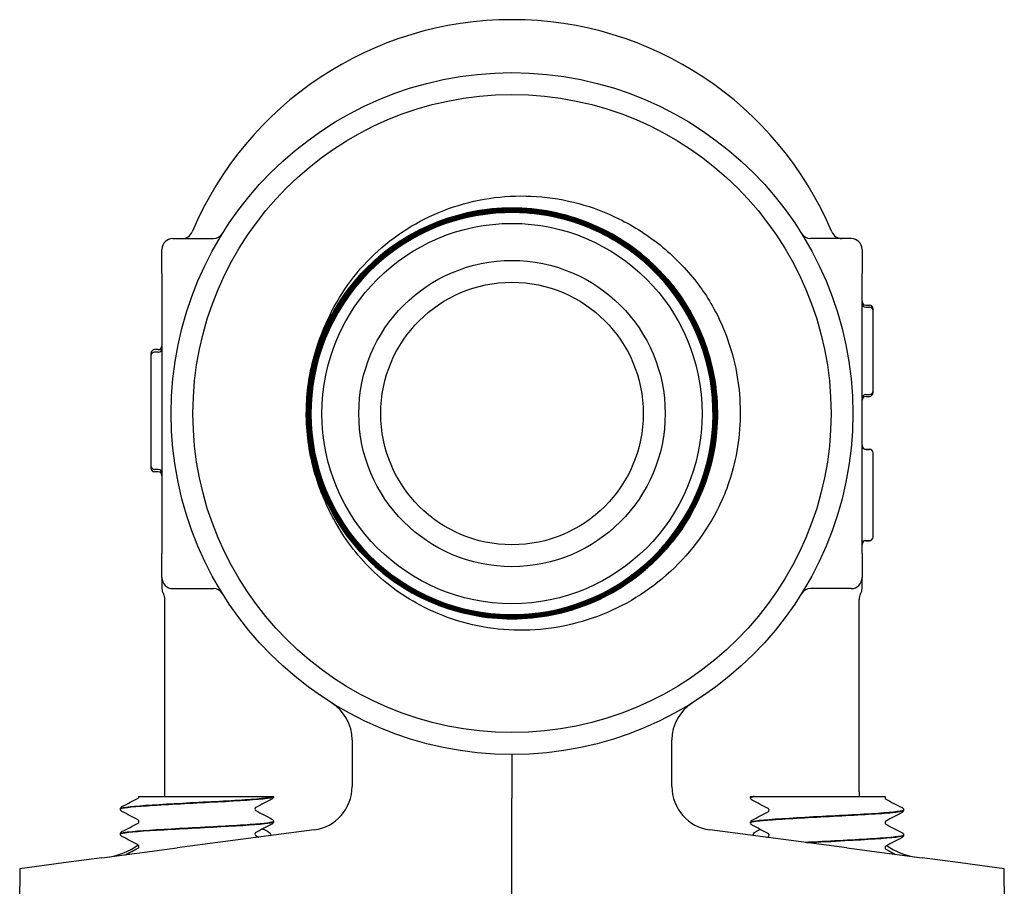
# Model space of a CAD drawing. Header units: inches. Extents: x 24 to 1128, y -94 to 748.
# Tile 538 of 573: x 662.98 to 665.79, y 568.31 to 570.79. Entities that reach past the tile are written whole.
import ezdxf

# ---------------------------------------------------------------- set-up
doc = ezdxf.new("R2010")
doc.units = ezdxf.units.IN
doc.header["$LTSCALE"] = 32
doc.header["$MEASUREMENT"] = 0
doc.layers.add('Visible (ANSI)', color=7, linetype='Continuous', lineweight=30)

msp = doc.modelspace()

# ---------------------------------------------------------------- linework, layer by layer
at = {"layer": 'Visible (ANSI)'}
for p, q in [((663.41464, 570.16152), (663.53028, 570.16152)), ((665.35214, 570.16152), (665.2365, 570.16152)), ((663.38339, 570.06152), (663.38339, 570.13027)), ((665.38339, 570.13027), (665.38339, 570.06152)), ((663.38339, 570.06152), (663.38339, 569.929)), ((665.38339, 569.929), (665.38339, 570.06152)), ((665.39381, 569.97087), (665.40423, 569.97087)), ((665.39381, 569.96561), (665.40423, 569.96561)), ((665.41464, 569.95519), (665.41464, 569.96046)), ((665.41464, 569.72602), (665.41464, 569.95519)), ((663.38339, 569.929), (663.38339, 569.39403)), ((665.38339, 569.39403), (665.38339, 569.929)), ((663.37298, 569.84409), (663.36256, 569.84409)), ((663.35214, 569.83367), (663.35214, 569.8266)), ((663.35214, 569.82661), (663.35214, 569.51244)), ((663.37298, 569.83703), (663.36256, 569.83703)), ((665.39381, 569.71561), (665.40423, 569.71561)), ((665.39381, 569.71054), (665.40423, 569.71054)), ((665.41464, 569.72096), (665.41464, 569.72605)), ((665.39381, 569.55966), (665.40423, 569.55966)), ((665.39381, 569.55926), (665.40423, 569.55926)), ((665.41464, 569.54884), (665.41464, 569.54924)), ((665.41464, 569.42899), (665.41464, 569.54884)), ((663.35214, 569.51247), (663.35214, 569.50539)), ((663.37298, 569.50203), (663.36256, 569.50203)), ((663.37298, 569.49497), (663.36256, 569.49497)), ((665.41464, 569.30934), (665.41464, 569.42899)), ((663.38339, 569.39403), (663.38339, 569.26152)), ((665.38339, 569.26152), (665.38339, 569.39403)), ((665.41464, 569.30873), (665.41464, 569.30934)), ((665.39381, 569.29892), (665.40423, 569.29892)), ((665.39381, 569.29832), (665.40423, 569.29832)), ((663.38339, 569.19277), (663.38339, 569.26152)), ((665.38339, 569.26152), (665.38339, 569.19277)), ((663.38339, 569.19277), (663.38339, 569.16216)), ((665.38339, 569.16233), (665.38339, 569.19277)), ((663.41464, 569.16152), (663.53028, 569.16152)), ((665.35214, 569.16152), (665.2365, 569.16152)), ((663.39214, 568.58058), (663.39214, 569.13027)), ((665.37464, 568.58058), (665.37464, 569.13027)), ((663.92661, 568.72943), (663.92661, 568.59614)), ((664.84017, 568.59614), (664.84017, 568.72943)), ((664.38339, 568.68777), (664.38339, 568.56289)), ((663.3176, 568.56777), (663.31761, 568.56777)), ((663.31761, 568.56777), (663.33741, 568.56777)), ((663.33741, 568.56777), (663.6704, 568.56777)), ((663.6704, 568.56777), (663.7021, 568.56777)), ((663.70214, 568.56777), (663.7021, 568.56777)), ((663.70214, 568.56733), (663.70214, 568.56777)), ((664.38339, 567.78652), (664.38339, 568.56289)), ((665.06464, 568.56415), (665.06464, 568.56482)), ((665.06539, 568.56777), (665.07194, 568.56777)), ((665.07559, 568.56777), (665.07194, 568.56777)), ((665.07559, 568.56777), (665.13576, 568.56777)), ((665.13576, 568.56777), (665.44815, 568.56777)), ((665.44815, 568.56777), (665.45019, 568.56777)), ((663.26464, 568.53158), (663.26464, 568.53225)), ((665.50214, 568.5284), (665.50214, 568.52907)), ((663.70214, 568.49583), (663.70214, 568.4965)), ((665.06464, 568.49265), (665.06464, 568.49332)), ((663.81793, 568.47221), (663.42691, 568.42073)), ((665.33988, 568.42073), (664.94886, 568.47221)), ((663.26464, 568.46008), (663.26464, 568.46075)), ((665.50214, 568.4569), (665.50214, 568.45757)), ((663.21209, 568.39245), (663.42691, 568.42073)), ((665.33988, 568.42073), (665.5547, 568.39245)), ((663.21209, 568.39245), (663.10228, 568.37799)), ((665.66451, 568.37799), (665.5547, 568.39245)), ((663.10228, 568.37799), (662.97714, 568.36152)), ((662.97714, 568.36152), (662.97714, 568.33122)), ((665.78964, 568.36152), (665.66451, 568.37799)), ((665.78964, 568.33122), (665.78964, 568.36152)), ((662.97714, 568.33122), (662.97714, 568.31115)), ((665.78964, 568.31115), (665.78964, 568.33122)), ((662.97714, 568.23544), (662.97714, 568.31115)), ((665.78964, 568.31115), (665.78964, 568.23544))]:
    msp.add_line(p, q, dxfattribs=at)
for radius in [0.97375, 0.91125, 0.54316, 0.4375, 0.375]:
    msp.add_circle((664.38339, 569.66152), radius, dxfattribs=at)
for centre, radius, start, end in [((664.38339, 569.79527), 0.99125, 22.87693, 157.12307), ((664.38339, 569.66152), 0.57441, 319.86113, 316.72231), ((663.44132, 570.19277), 0.03125, 270, 337.12307), ((665.32547, 570.19277), 0.03125, 202.87693, 270), ((663.41464, 570.13027), 0.03125, 90, 180), ((663.53028, 570.19277), 0.03125, 270, 328.08862), ((665.2365, 570.19277), 0.03125, 211.91138, 270), ((665.35214, 570.13027), 0.03125, 0, 90), ((665.39381, 569.98129), 0.01042, 180, 270), ((665.39381, 569.97602), 0.01042, 180, 270), ((665.40423, 569.96046), 0.01042, 0, 90), ((665.40423, 569.95519), 0.01042, 0, 90), ((663.36256, 569.83367), 0.01042, 90, 180), ((663.37298, 569.8545), 0.01042, 270, 0), ((663.37298, 569.84744), 0.01042, 270, 0), ((663.36256, 569.82661), 0.01042, 90, 180), ((665.39381, 569.70519), 0.01042, 90, 180), ((665.39381, 569.70012), 0.01042, 90, 180), ((665.40423, 569.72602), 0.01042, 270, 0), ((665.40423, 569.72096), 0.01042, 270, 0), ((664.38339, 569.66152), 0.5875, 178.62118, 181.76001), ((665.39381, 569.57008), 0.01042, 180, 270), ((665.39381, 569.56967), 0.01042, 180, 270), ((665.40423, 569.54924), 0.01042, 0, 90), ((665.40423, 569.54884), 0.01042, 0, 90), ((663.36256, 569.51244), 0.01042, 180, 270), ((663.36256, 569.50539), 0.01042, 180, 270), ((663.37298, 569.49161), 0.01042, 0, 90), ((663.37298, 569.48455), 0.01042, 0, 90), ((665.40423, 569.30934), 0.01042, 270, 0), ((665.40423, 569.30873), 0.01042, 270, 0), ((664.38339, 569.66152), 0.57441, 316.72231, 319.86113), ((665.39381, 569.28851), 0.01042, 90, 180), ((665.39381, 569.2879), 0.01042, 90, 180), ((663.41464, 569.19277), 0.03125, 180, 270), ((665.35214, 569.19277), 0.03125, 270, 0), ((663.41464, 569.16216), 0.03125, 180, 210.68342), ((663.36089, 569.13027), 0.03125, 0, 30.68342), ((663.53028, 569.13027), 0.03125, 31.91138, 90), ((665.2365, 569.13027), 0.03125, 90, 148.08862), ((665.40589, 569.13027), 0.03125, 149.31658, 180), ((665.35214, 569.16216), 0.03125, 329.31658, 0), ((663.80161, 568.72943), 0.125, 0, 58.02878), ((664.96517, 568.72943), 0.125, 121.97122, 180), ((663.20464, 568.58058), 0.1875, 356.07978, 0), ((663.80161, 568.59614), 0.125, 277.5, 0), ((664.96517, 568.59614), 0.125, 180, 262.5), ((665.56214, 568.58058), 0.1875, 180, 183.92022), ((663.20464, 568.58058), 0.1875, 277.5, 306.16215), ((665.56214, 568.58058), 0.1875, 234.79985, 262.5)]:
    msp.add_arc(centre, radius, start, end, dxfattribs=at)
for points, knots in [([(663.86908, 569.95446), (663.90435, 570.02367), (663.95289, 570.08525), (664.07177, 570.18746), (664.14129, 570.22669), (664.29271, 570.27699), (664.37332, 570.28708), (664.53529, 570.27594), (664.61505, 570.2543), (664.73315, 570.19606), (664.77506, 570.16886), (664.85211, 570.10499), (664.88691, 570.06844), (664.91713, 570.02824)], [0, 0, 0, 0, 0.5918694, 0.5918694, 1.1941403, 1.1941403, 1.8068093, 1.8068093, 2.4298728, 2.4298728, 2.8087072, 2.8087072, 3.1913265, 3.1913265, 3.1913265, 3.1913265]), ([(663.79617, 569.64347), (663.79385, 569.71995), (663.8065, 569.79616), (663.86029, 569.93941), (663.90092, 570.00509), (664.00507, 570.11717), (664.06759, 570.16249), (664.20647, 570.22661), (664.28151, 570.2448), (664.43431, 570.25137), (664.51062, 570.2397), (664.65445, 570.18776), (664.7206, 570.148), (664.83392, 570.04535), (664.88, 569.98345), (664.94584, 569.84548), (664.96496, 569.77072), (664.97347, 569.61811), (664.96278, 569.54171), (664.9127, 569.39732), (664.8738, 569.33072), (664.77266, 569.21618), (664.71139, 569.16935), (664.57435, 569.10181), (664.4999, 569.08175), (664.34751, 569.07131), (664.27102, 569.08103), (664.12611, 569.12924), (664.05905, 569.16727), (663.94332, 569.26688), (663.89574, 569.32751), (663.82651, 569.4636), (663.80553, 569.53774), (663.79316, 569.68989), (663.80191, 569.76644), (663.84824, 569.91187), (663.88539, 569.97935), (663.98347, 570.09627), (664.04345, 570.14458), (664.17856, 570.21548), (664.25238, 570.2374), (664.40427, 570.25168), (664.48087, 570.24391), (664.62678, 570.19945), (664.69469, 570.16319), (664.81276, 570.06666), (664.8618, 570.00734), (664.93436, 569.87323), (664.9572, 569.79973), (664.97339, 569.64814), (664.96661, 569.57149), (664.92403, 569.42513), (664.88865, 569.35681), (664.79369, 569.23759), (664.73503, 569.18784), (664.60194, 569.11363), (664.52879, 569.08988), (664.37751, 569.07177), (664.30083, 569.07758), (664.15403, 569.11828), (664.08531, 569.15276), (663.96498, 569.24614), (663.91452, 569.30413), (663.83867, 569.43618), (663.81402, 569.50898), (663.794, 569.65992), (663.79884, 569.73662), (663.83764, 569.88383), (663.87123, 569.95293), (663.96301, 570.07436), (664.02032, 570.12552), (664.15132, 570.20298), (664.22375, 570.22855), (664.37433, 570.25046), (664.45103, 570.2466), (664.59863, 570.20969), (664.66811, 570.177), (664.79061, 570.08682), (664.84246, 570.0302), (664.92153, 569.90028), (664.94799, 569.82823), (664.97179, 569.67804), (664.96891, 569.60134), (664.9339, 569.45339), (664.90211, 569.38354), (664.81356, 569.25999), (664.75764, 569.20746), (664.62881, 569.1268), (664.55714, 569.09944), (664.40736, 569.07375), (664.33069, 569.07566), (664.1824, 569.10877), (664.1122, 569.13965), (663.98761, 569.22658), (663.93441, 569.28179), (663.85218, 569.4095), (663.82393, 569.48077), (663.79636, 569.63011), (663.7973, 569.70676), (663.8285, 569.85536), (663.85847, 569.9259), (663.94375, 570.0515), (663.99825, 570.10536), (664.12483, 570.18915), (664.19569, 570.21828), (664.34457, 570.24772), (664.42118, 570.24776), (664.57007, 570.21846), (664.64093, 570.18941), (664.76752, 570.10578), (664.82204, 570.052), (664.90737, 569.92658), (664.93738, 569.85614), (664.96868, 569.70774), (664.96969, 569.63119), (664.9423, 569.48204), (664.91417, 569.41086), (664.8322, 569.2833), (664.77915, 569.22814), (664.65491, 569.14128), (664.5849, 569.1104), (664.437, 569.07724), (664.36052, 569.07526), (664.21113, 569.10074), (664.13964, 569.12795), (664.01114, 569.20824), (663.95535, 569.26055), (663.86698, 569.38361), (663.83524, 569.45317), (663.80022, 569.60054), (663.79728, 569.67694), (663.82084, 569.82655), (663.84713, 569.89833), (663.92573, 570.02775), (663.9773, 570.08417), (664.09914, 570.17403), (664.16826, 570.20663), (664.31508, 570.24349), (664.39138, 570.2474), (664.54118, 570.22575), (664.61324, 570.20039), (664.74357, 570.12348), (664.80059, 570.07267), (664.89194, 569.95205), (664.92539, 569.8834), (664.96408, 569.73716), (664.96895, 569.66096), (664.94921, 569.511), (664.92479, 569.43867), (664.84959, 569.30746), (664.79954, 569.24983), (664.68016, 569.15702), (664.61199, 569.12273), (664.46634, 569.08221), (664.39026, 569.07637), (664.24016, 569.0942), (664.16757, 569.11769), (664.0355, 569.19117), (663.97728, 569.24046), (663.88303, 569.35857), (663.8479, 569.42626), (663.80556, 569.57129), (663.79877, 569.64724), (663.81468, 569.79746), (663.83723, 569.87029), (663.90899, 570.00319), (663.9575, 570.06199), (664.07433, 570.15767), (664.14153, 570.19364), (664.28591, 570.23778), (664.36172, 570.24553), (664.51203, 570.23154), (664.5851, 570.20992), (664.71881, 570.13991), (664.77818, 570.09217), (664.87527, 569.97664), (664.91207, 569.90995), (664.958, 569.76622), (664.96671, 569.69057), (664.95463, 569.54019), (664.93396, 569.46691), (664.86568, 569.3324), (664.81874, 569.27247), (664.70452, 569.17399), (664.63834, 569.13638), (664.49531, 569.08865), (664.41982, 569.07899), (664.26939, 569.08916), (664.1959, 569.10889), (664.06063, 569.17541), (664.00015, 569.22156), (663.90029, 569.33445), (663.86187, 569.4001), (663.81237, 569.54243), (663.80176, 569.61774), (663.81001, 569.76818), (663.8288, 569.84187), (663.89355, 569.97788), (663.9389, 570.03891), (664.05044, 570.14012), (664.11556, 570.17935), (664.25716, 570.23061), (664.33228, 570.24217), (664.48272, 570.23583), (664.55659, 570.21799), (664.69332, 570.155), (664.75488, 570.11046), (664.85743, 570.00028), (664.89745, 569.93571), (664.95048, 569.79487), (664.96298, 569.71994), (664.95854, 569.56954), (664.94166, 569.49549), (664.88045, 569.35806), (664.83671, 569.29599), (664.72792, 569.19211), (664.6639, 569.1513), (664.52383, 569.09654), (664.44912, 569.0831), (664.29877, 569.08562), (664.22457, 569.10156), (664.08646, 569.16098), (664.02388, 569.2039), (663.9187, 569.3113), (663.87711, 569.37475), (663.82061, 569.51403), (663.80623, 569.58851), (663.80685, 569.73878), (663.82184, 569.81313), (663.87947, 569.95189), (663.92156, 570.01497), (664.02755, 570.12143), (664.09043, 570.1638), (664.22889, 570.22202), (664.30313, 570.23733), (664.4533, 570.23861), (664.52779, 570.22458), (664.66718, 570.16875), (664.73074, 570.12749), (664.83847, 570.02293), (664.8816, 569.96063), (664.94153, 569.82301), (664.95777, 569.74901), (664.96095, 569.59897), (664.94788, 569.52436), (664.89385, 569.38437), (664.85342, 569.32032), (664.7503, 569.21135), (664.68859, 569.16747), (664.55184, 569.10583), (664.4781, 569.08867), (664.3282, 569.08359), (664.25348, 569.09571), (664.11291, 569.14792), (664.0484, 569.18751), (663.93821, 569.28918), (663.89357, 569.35028), (663.83025, 569.48616), (663.81217, 569.55963), (663.80519, 569.70935), (663.81636, 569.78416), (663.86675, 569.92529), (663.90549, 569.99026), (664.00569, 570.10166), (664.06619, 570.14703), (664.20116, 570.21203), (664.27435, 570.23103), (664.42387, 570.2399), (664.49877, 570.22968), (664.64044, 570.18111), (664.70584, 570.14323), (664.81843, 570.04451), (664.86454, 569.98464), (664.9312, 569.85058), (664.95111, 569.77769), (664.96186, 569.6284), (664.95261, 569.55342), (664.90624, 569.41236), (664.87, 569.34749), (664.82252, 569.29123)], [0, 0, 0, 0, 0.5832189, 0.5832189, 1.1663464, 1.1663464, 1.7493825, 1.7493825, 2.3323271, 2.3323271, 2.9151804, 2.9151804, 3.4979422, 3.4979422, 4.0806126, 4.0806126, 4.6631916, 4.6631916, 5.2456792, 5.2456792, 5.8280754, 5.8280754, 6.4103801, 6.4103801, 6.9925935, 6.9925935, 7.5747154, 7.5747154, 8.1567459, 8.1567459, 8.738685, 8.738685, 9.3205327, 9.3205327, 9.9022889, 9.9022889, 10.4839537, 10.4839537, 11.0655271, 11.0655271, 11.6470091, 11.6470091, 12.2283997, 12.2283997, 12.8096989, 12.8096989, 13.3909066, 13.3909066, 13.9720229, 13.9720229, 14.5530478, 14.5530478, 15.1339813, 15.1339813, 15.7148233, 15.7148233, 16.295574, 16.295574, 16.8762332, 16.8762332, 17.456801, 17.456801, 18.0372773, 18.0372773, 18.6176623, 18.6176623, 19.1979558, 19.1979558, 19.7781579, 19.7781579, 20.3582685, 20.3582685, 20.9382878, 20.9382878, 21.5182156, 21.5182156, 22.098052, 22.098052, 22.677797, 22.677797, 23.2574505, 23.2574505, 23.8370126, 23.8370126, 24.4164833, 24.4164833, 24.9958626, 24.9958626, 25.5751504, 25.5751504, 26.1543469, 26.1543469, 26.7334519, 26.7334519, 27.3124654, 27.3124654, 27.8913876, 27.8913876, 28.4702183, 28.4702183, 29.0489575, 29.0489575, 29.6276054, 29.6276054, 30.2061618, 30.2061618, 30.7846268, 30.7846268, 31.3630004, 31.3630004, 31.9412825, 31.9412825, 32.5194732, 32.5194732, 33.0975725, 33.0975725, 33.6755803, 33.6755803, 34.2534967, 34.2534967, 34.8313217, 34.8313217, 35.4090552, 35.4090552, 35.9866974, 35.9866974, 36.564248, 36.564248, 37.1417073, 37.1417073, 37.7190751, 37.7190751, 38.2963515, 38.2963515, 38.8735364, 38.8735364, 39.45063, 39.45063, 40.027632, 40.027632, 40.6045427, 40.6045427, 41.1813619, 41.1813619, 41.7580897, 41.7580897, 42.334726, 42.334726, 42.9112709, 42.9112709, 43.4877244, 43.4877244, 44.0640864, 44.0640864, 44.640357, 44.640357, 45.2165362, 45.2165362, 45.7926239, 45.7926239, 46.3686202, 46.3686202, 46.9445251, 46.9445251, 47.5203385, 47.5203385, 48.0960604, 48.0960604, 48.671691, 48.671691, 49.2472301, 49.2472301, 49.8226777, 49.8226777, 50.398034, 50.398034, 50.9732987, 50.9732987, 51.5484721, 51.5484721, 52.123554, 52.123554, 52.6985444, 52.6985444, 53.2734434, 53.2734434, 53.848251, 53.848251, 54.4229671, 54.4229671, 54.9975918, 54.9975918, 55.5721251, 55.5721251, 56.1465669, 56.1465669, 56.7209172, 56.7209172, 57.2951761, 57.2951761, 57.8693436, 57.8693436, 58.4434196, 58.4434196, 59.0174042, 59.0174042, 59.5912974, 59.5912974, 60.1650991, 60.1650991, 60.7388093, 60.7388093, 61.3124281, 61.3124281, 61.8859555, 61.8859555, 62.4593914, 62.4593914, 63.0327359, 63.0327359, 63.6059889, 63.6059889, 64.1791505, 64.1791505, 64.7522206, 64.7522206, 65.3251993, 65.3251993, 65.8980865, 65.8980865, 66.4708823, 66.4708823, 67.0435866, 67.0435866, 67.6161995, 67.6161995, 68.1887209, 68.1887209, 68.7611509, 68.7611509, 69.3334894, 69.3334894, 69.9057365, 69.9057365, 70.4778922, 70.4778922, 71.0499563, 71.0499563, 71.6219291, 71.6219291, 72.1938104, 72.1938104, 72.7656002, 72.7656002, 73.3372986, 73.3372986, 73.9089055, 73.9089055, 74.480421, 74.480421, 75.051845, 75.051845, 75.6231776, 75.6231776, 76.1944187, 76.1944187, 76.7655683, 76.7655683, 77.3366265, 77.3366265, 77.9075933, 77.9075933, 78.4784686, 78.4784686, 79.0492524, 79.0492524, 79.6199448, 79.6199448, 80.1815227, 80.1815227, 80.1815227, 80.1815227]), ([(664.80159, 569.26774), (664.82467, 569.29223), (664.84561, 569.31876), (664.90512, 569.40966), (664.93349, 569.47968), (664.96177, 569.62665), (664.96143, 569.7022), (664.93178, 569.84894), (664.90276, 569.91871), (664.81959, 570.04321), (664.76624, 570.09674), (664.64201, 570.18035), (664.57231, 570.20962), (664.42561, 570.23979), (664.35001, 570.2404), (664.20282, 570.21259), (664.13264, 570.18444), (664.00701, 570.1028), (663.95277, 570.0501), (663.86754, 569.92686), (663.83737, 569.85749), (663.80532, 569.71109), (663.80376, 569.63545), (663.82971, 569.48782), (663.85699, 569.41724), (663.93708, 569.29051), (663.98912, 569.23557), (664.11136, 569.14873), (664.18038, 569.11766), (664.32646, 569.08374), (664.40212, 569.08122), (664.55017, 569.10531), (664.62113, 569.13171), (664.74895, 569.21024), (664.80458, 569.26162), (664.89302, 569.38282), (664.92498, 569.45149), (664.96078, 569.59722), (664.96426, 569.6729), (664.94203, 569.82133), (664.91651, 569.89267), (664.83956, 570.02156), (664.78886, 570.07788), (664.66871, 570.1679), (664.60041, 570.20075), (664.45504, 570.23841), (664.37937, 570.24286), (664.23057, 570.2225), (664.15887, 570.19787), (664.02893, 570.12251), (663.97194, 570.0725), (663.88033, 569.95342), (663.8466, 569.88549), (663.80707, 569.74052), (663.80166, 569.66486), (663.82015, 569.51572), (663.84388, 569.44366), (663.91764, 569.31269), (663.96696, 569.25503), (664.08495, 569.16187), (664.15248, 569.12725), (664.29703, 569.08587), (664.37267, 569.07949), (664.52213, 569.0961), (664.59453, 569.11893), (664.72651, 569.19107), (664.78483, 569.23969), (664.87954, 569.35656), (664.91503, 569.42369), (664.95828, 569.5678), (664.96561, 569.6434), (664.95089, 569.79316), (664.92897, 569.86589), (664.85846, 569.99886), (664.81055, 570.05783), (664.69482, 570.15408), (664.62809, 570.19044), (664.48445, 570.23554), (664.4089, 570.24384), (664.25887, 570.23101), (664.18582, 570.20999), (664.05188, 570.14113), (663.99227, 570.09395), (663.8945, 569.97936), (663.85727, 569.91306), (663.81032, 569.76991), (663.80106, 569.69443), (663.812, 569.54415), (663.8321, 569.47079), (663.8993, 569.3359), (663.94575, 569.27566), (664.05916, 569.17637), (664.12503, 569.13828), (664.26767, 569.08949), (664.34308, 569.07927), (664.49358, 569.0883), (664.56724, 569.10748), (664.70306, 569.17301), (664.76392, 569.21873), (664.8647, 569.33094), (664.90365, 569.39637), (664.95427, 569.53847), (664.96546, 569.61379), (664.95833, 569.76449), (664.94007, 569.83844), (664.87623, 569.97516), (664.83126, 570.03664), (664.72026, 570.1389), (664.65529, 570.1787), (664.51375, 570.23116), (664.43853, 570.24331), (664.28765, 570.23808), (664.21343, 570.22076), (664.07582, 570.15861), (664.01373, 570.11439), (663.91001, 570.00463), (663.86936, 569.94013), (663.81508, 569.79918), (663.80197, 569.72406), (663.80528, 569.57303), (663.82168, 569.49855), (663.88211, 569.36007), (663.92557, 569.29739), (664.03408, 569.19221), (664.0981, 569.15072), (664.23844, 569.09462), (664.31343, 569.08055), (664.46459, 569.08195), (664.53932, 569.09741), (664.67865, 569.15612), (664.74192, 569.19881), (664.84853, 569.30605), (664.89086, 569.36958), (664.94877, 569.50929), (664.9638, 569.58414), (664.96432, 569.73541), (664.9498, 569.81037), (664.89282, 569.95053), (664.85091, 570.01437), (664.74496, 570.12241), (664.68194, 570.16556), (664.54288, 570.22528), (664.46817, 570.24127), (664.31683, 570.24371), (664.24164, 570.23013), (664.10068, 570.1749), (664.03627, 570.13378), (663.92683, 570.02914), (663.88285, 569.96662), (663.82133, 569.82824), (663.80439, 569.7537), (663.80003, 569.6023), (663.81266, 569.52689), (663.86613, 569.38516), (663.90646, 569.32018), (664.00977, 569.20935), (664.07176, 569.16456), (664.20944, 569.10125), (664.28381, 569.08335), (664.43524, 569.07707), (664.51085, 569.08875), (664.65335, 569.14045), (664.71887, 569.17998), (664.83107, 569.28194), (664.87668, 569.3434), (664.94177, 569.48035), (664.96063, 569.55454), (664.96883, 569.70597), (664.9581, 569.78178), (664.90818, 569.92501), (664.86946, 569.99107), (664.76887, 570.10463), (664.70795, 570.15104), (664.57175, 570.21791), (664.49776, 570.23772), (664.34634, 570.24785), (664.27036, 570.23807), (664.12641, 570.18994), (664.05982, 570.15204), (663.94492, 570.05283), (663.89771, 569.99247), (663.82908, 569.85704), (663.80832, 569.78326), (663.79626, 569.63188), (663.80507, 569.55573), (663.85141, 569.41109), (663.88849, 569.34399), (663.98629, 569.22776), (664.04609, 569.17975), (664.18073, 569.10936), (664.25429, 569.08766), (664.40559, 569.07367), (664.4819, 569.08152), (664.62721, 569.12605), (664.69482, 569.1623), (664.81235, 569.25869), (664.86115, 569.3179), (664.93328, 569.45173), (664.95594, 569.52505), (664.97185, 569.67627), (664.96496, 569.75271), (664.92226, 569.89867), (664.88685, 569.96678), (664.7919, 570.08561), (664.73326, 570.13518), (664.60028, 570.20905), (664.5272, 570.23265), (664.3761, 570.25049), (664.29953, 570.24457), (664.15295, 570.20369), (664.08435, 570.16913), (663.96425, 570.07563), (663.91391, 570.01759), (663.8383, 569.88547), (663.81376, 569.81265), (663.79399, 569.6617), (663.79895, 569.585), (663.83799, 569.43782), (663.8717, 569.36874), (663.96372, 569.24739), (664.02116, 569.19628), (664.15239, 569.11896), (664.22494, 569.09348), (664.37573, 569.07178), (664.45253, 569.07577), (664.60029, 569.11296), (664.66984, 569.14582), (664.79242, 569.23635), (664.84429, 569.29317), (664.92333, 569.42349), (664.94974, 569.49576), (664.97336, 569.64636), (664.97035, 569.72326), (664.93501, 569.87157), (664.90302, 569.94157), (664.81399, 570.06538), (664.7578, 570.118), (664.6284, 570.19873), (664.55643, 570.22607), (664.40605, 570.25162), (664.32907, 570.24959), (664.18022, 570.21611), (664.10977, 570.18499), (663.98477, 570.09748), (663.93141, 570.04193), (663.84899, 569.91348), (663.82072, 569.84182), (663.79324, 569.69167), (663.7943, 569.61463), (663.82591, 569.46527), (663.85615, 569.39439), (663.94212, 569.2682), (663.99703, 569.21411), (664.1245, 569.13001), (664.19585, 569.10081), (664.34573, 569.07141), (664.42283, 569.0715), (664.57267, 569.10122), (664.64398, 569.13059), (664.77133, 569.215), (664.82615, 569.26925), (664.91191, 569.39573), (664.94203, 569.46674), (664.97335, 569.61634), (664.97424, 569.69348), (664.9464, 569.84379), (664.91793, 569.9155), (664.83508, 570.044), (664.7815, 570.09954), (664.65604, 570.18696), (664.58537, 570.218), (664.43609, 570.25123), (664.35891, 570.2531), (664.20817, 570.22716), (664.13605, 570.19958), (664.00643, 570.11831), (663.95018, 570.06541), (663.87158, 569.95561), (663.84482, 569.90318), (663.80767, 569.79216), (663.7975, 569.73418), (663.79606, 569.67565)], [24.7442257, 24.7442257, 24.7442257, 24.7442257, 25.0019287, 25.0019287, 25.572211, 25.572211, 26.1425846, 26.1425846, 26.7130496, 26.7130496, 27.283606, 27.283606, 27.8542538, 27.8542538, 28.4249929, 28.4249929, 28.9958235, 28.9958235, 29.5667455, 29.5667455, 30.1377589, 30.1377589, 30.7088637, 30.7088637, 31.2800598, 31.2800598, 31.8513474, 31.8513474, 32.4227264, 32.4227264, 32.9941967, 32.9941967, 33.5657585, 33.5657585, 34.1374116, 34.1374116, 34.7091561, 34.7091561, 35.2809921, 35.2809921, 35.8529194, 35.8529194, 36.4249381, 36.4249381, 36.9970482, 36.9970482, 37.5692497, 37.5692497, 38.1415426, 38.1415426, 38.7139268, 38.7139268, 39.2864025, 39.2864025, 39.8589696, 39.8589696, 40.431628, 40.431628, 41.0043778, 41.0043778, 41.5772191, 41.5772191, 42.1501517, 42.1501517, 42.7231757, 42.7231757, 43.2962911, 43.2962911, 43.8694978, 43.8694978, 44.442796, 44.442796, 45.0161856, 45.0161856, 45.5896665, 45.5896665, 46.1632388, 46.1632388, 46.7369025, 46.7369025, 47.3106576, 47.3106576, 47.8845041, 47.8845041, 48.458442, 48.458442, 49.0324712, 49.0324712, 49.6065919, 49.6065919, 50.1808039, 50.1808039, 50.7551073, 50.7551073, 51.3295021, 51.3295021, 51.9039883, 51.9039883, 52.4785658, 52.4785658, 53.0532348, 53.0532348, 53.6279951, 53.6279951, 54.2028468, 54.2028468, 54.7777899, 54.7777899, 55.3528244, 55.3528244, 55.9279502, 55.9279502, 56.5031675, 56.5031675, 57.0784761, 57.0784761, 57.6538761, 57.6538761, 58.2293675, 58.2293675, 58.8049502, 58.8049502, 59.3806244, 59.3806244, 59.9563899, 59.9563899, 60.5322468, 60.5322468, 61.1081951, 61.1081951, 61.6842347, 61.6842347, 62.2603657, 62.2603657, 62.8365881, 62.8365881, 63.4129019, 63.4129019, 63.9893071, 63.9893071, 64.5658036, 64.5658036, 65.1423916, 65.1423916, 65.7190709, 65.7190709, 66.2958415, 66.2958415, 66.8727036, 66.8727036, 67.449657, 67.449657, 68.0267018, 68.0267018, 68.603838, 68.603838, 69.1810655, 69.1810655, 69.7583844, 69.7583844, 70.3357947, 70.3357947, 70.9132964, 70.9132964, 71.4908894, 71.4908894, 72.0685738, 72.0685738, 72.6463496, 72.6463496, 73.2242168, 73.2242168, 73.8021753, 73.8021753, 74.3802252, 74.3802252, 74.9583665, 74.9583665, 75.5365991, 75.5365991, 76.1149231, 76.1149231, 76.6933385, 76.6933385, 77.2718453, 77.2718453, 77.8504434, 77.8504434, 78.4291329, 78.4291329, 79.0079138, 79.0079138, 79.586786, 79.586786, 80.1657496, 80.1657496, 80.7448046, 80.7448046, 81.3239509, 81.3239509, 81.9031886, 81.9031886, 82.4825177, 82.4825177, 83.0619381, 83.0619381, 83.6414499, 83.6414499, 84.2210531, 84.2210531, 84.8007477, 84.8007477, 85.3805336, 85.3805336, 85.9604108, 85.9604108, 86.5403795, 86.5403795, 87.1204395, 87.1204395, 87.7005908, 87.7005908, 88.2808336, 88.2808336, 88.8611677, 88.8611677, 89.4415931, 89.4415931, 90.0221099, 90.0221099, 90.6027181, 90.6027181, 91.1834177, 91.1834177, 91.7642086, 91.7642086, 92.3450909, 92.3450909, 92.9260645, 92.9260645, 93.5071295, 93.5071295, 94.0882858, 94.0882858, 94.6695336, 94.6695336, 95.2508726, 95.2508726, 95.8323031, 95.8323031, 96.4138249, 96.4138249, 96.995438, 96.995438, 97.5771426, 97.5771426, 98.1589384, 98.1589384, 98.7408257, 98.7408257, 99.3228043, 99.3228043, 99.9048742, 99.9048742, 100.4870355, 100.4870355, 101.0692882, 101.0692882, 101.6516322, 101.6516322, 102.2340676, 102.2340676, 102.8165944, 102.8165944, 103.3992125, 103.3992125, 103.9819219, 103.9819219, 104.4277936, 104.4277936, 104.8737194, 104.8737194, 104.8737194, 104.8737194]), ([(664.91713, 570.02824), (664.93936, 569.99866), (664.96417, 569.95867), (665.01145, 569.84744), (665.02745, 569.78258), (665.03304, 569.71657)], [0, 0, 0, 0, 0.28196185, 0.28196185, 0.6226335, 0.6226335, 0.6226335, 0.6226335]), ([(663.79606, 569.67565), (663.79734, 569.7307), (663.80601, 569.78516), (663.83689, 569.88854), (663.85549, 569.92779), (663.86908, 569.95446)], [0.03549164, 0.03549164, 0.03549164, 0.03549164, 0.45566772, 0.45566772, 0.85591276, 0.85591276, 0.85591276, 0.85591276]), ([(665.03304, 569.71657), (665.03869, 569.64992), (665.03369, 569.58265), (665.00374, 569.45788), (664.98335, 569.4122), (664.96819, 569.38335)], [0, 0, 0, 0, 0.50969402, 0.50969402, 0.97918413, 0.97918413, 0.97918413, 0.97918413]), ([(663.87435, 569.3595), (663.85924, 569.3877), (663.83949, 569.42805), (663.80705, 569.53285), (663.79783, 569.58784), (663.79617, 569.64347)], [0, 0, 0, 0, 0.24378304, 0.24378304, 0.49639854, 0.49639854, 0.49639854, 0.49639854]), ([(664.96819, 569.38335), (664.92929, 569.30932), (664.87642, 569.24353), (664.74926, 569.13695), (664.67653, 569.0968), (664.52092, 569.04727), (664.43969, 569.03789), (664.27953, 569.05093), (664.20209, 569.07273), (664.07649, 569.13664), (664.02642, 569.17251), (663.93946, 569.25764), (663.9029, 569.30623), (663.87435, 569.3595)], [0, 0, 0, 0, 0.637222, 0.637222, 1.2647089, 1.2647089, 1.8824576, 1.8824576, 2.490465, 2.490465, 2.9578106, 2.9578106, 3.4191938, 3.4191938, 3.4191938, 3.4191938]), ([(663.26465, 568.53155), (663.26456, 568.53483), (663.29312, 568.5381), (663.34091, 568.54138), (663.38924, 568.54469), (663.45631, 568.54801), (663.51914, 568.55132), (663.58228, 568.55465), (663.63995, 568.55798), (663.67225, 568.56131), (663.69171, 568.56332), (663.70211, 568.56532), (663.70214, 568.56733)], [-9.4333151, -9.4333151, -9.4333151, -9.4333151, -8.569564, -8.569564, -8.569564, -7.6960367, -7.6960367, -7.6960367, -6.8183862, -6.8183862, -6.8183862, -6.2894058, -6.2894058, -6.2894058, -6.2894058]), ([(663.7021, 568.56777), (663.7008, 568.56446), (663.67025, 568.56116), (663.62084, 568.55785), (663.57143, 568.55455), (663.50409, 568.55125), (663.44174, 568.54794), (663.3794, 568.54464), (663.32321, 568.54133), (663.2923, 568.53803), (663.27426, 568.5361), (663.26503, 568.53418), (663.26495, 568.53225)], [0.0265881, 0.0265881, 0.0265881, 0.0265881, 0.8976269, 0.8976269, 0.8976269, 1.7685955, 1.7685955, 1.7685955, 2.6394946, 2.6394946, 2.6394946, 3.1478132, 3.1478132, 3.1478132, 3.1478132]), ([(663.31537, 568.56317), (663.31537, 568.56317), (663.31561, 568.56326), (663.31637, 568.56406), (663.31673, 568.56451), (663.31736, 568.56584), (663.3176, 568.56675), (663.3176, 568.56766)], [0.002645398, 0.002645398, 0.002645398, 0.002645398, 0.027589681, 0.027589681, 0.042171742, 0.042171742, 0.057287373, 0.057287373, 0.057287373, 0.057287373]), ([(663.70214, 568.5673), (663.70208, 568.56585), (663.70154, 568.56448), (663.70029, 568.5626), (663.69962, 568.56199), (663.69846, 568.5611), (663.69794, 568.56079), (663.69744, 568.56052)], [0, 0, 0, 0, 0.020588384, 0.020588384, 0.04017257, 0.04017257, 0.058516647, 0.058516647, 0.058516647, 0.058516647]), ([(665.06935, 568.55734), (665.06857, 568.55775), (665.06772, 568.55825), (665.06633, 568.5597), (665.06583, 568.56034), (665.065, 568.56199), (665.06469, 568.56304), (665.06464, 568.56412)], [0, 0, 0, 0, 0.028459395, 0.028459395, 0.043235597, 0.043235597, 0.058545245, 0.058545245, 0.058545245, 0.058545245]), ([(665.44919, 568.56448), (665.44919, 568.5631), (665.44975, 568.56181), (665.45069, 568.56052), (665.45104, 568.56025), (665.45136, 568.56002), (665.45142, 568.55999), (665.45142, 568.55999)], [0, 0, 0, 0, 0.022828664, 0.022828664, 0.041633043, 0.041633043, 0.054614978, 0.054614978, 0.054614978, 0.054614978]), ([(663.26464, 568.53227), (663.26471, 568.53373), (663.26525, 568.5351), (663.2665, 568.53698), (663.26717, 568.53759), (663.26833, 568.53848), (663.26885, 568.53879), (663.26935, 568.53905)], [0, 0, 0, 0, 0.020588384, 0.020588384, 0.04017257, 0.04017257, 0.058516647, 0.058516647, 0.058516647, 0.058516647]), ([(663.26935, 568.52477), (663.26857, 568.52518), (663.26772, 568.52568), (663.26633, 568.52713), (663.26583, 568.52776), (663.265, 568.52942), (663.26469, 568.53047), (663.26464, 568.53155)], [0, 0, 0, 0, 0.028459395, 0.028459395, 0.043235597, 0.043235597, 0.058545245, 0.058545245, 0.058545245, 0.058545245]), ([(663.65142, 568.53641), (663.65142, 568.53641), (663.65118, 568.53632), (663.65042, 568.53552), (663.65005, 568.53506), (663.64943, 568.53373), (663.64919, 568.53283), (663.64919, 568.53191)], [0.002645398, 0.002645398, 0.002645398, 0.002645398, 0.027589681, 0.027589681, 0.042171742, 0.042171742, 0.057287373, 0.057287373, 0.057287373, 0.057287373]), ([(663.64919, 568.53191), (663.64919, 568.53053), (663.64975, 568.52924), (663.65069, 568.52795), (663.65104, 568.52768), (663.65136, 568.52745), (663.65142, 568.52742), (663.65142, 568.52742)], [0, 0, 0, 0, 0.022828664, 0.022828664, 0.041633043, 0.041633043, 0.054614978, 0.054614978, 0.054614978, 0.054614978]), ([(665.0647, 568.49262), (665.06481, 568.49558), (665.08763, 568.49854), (665.12755, 568.5015), (665.17247, 568.50483), (665.23816, 568.50816), (665.30194, 568.51149), (665.36548, 568.51481), (665.42591, 568.51813), (665.46252, 568.52144), (665.48811, 568.52376), (665.50172, 568.52608), (665.50192, 568.5284)], [-12.8541981, -12.8541981, -12.8541981, -12.8541981, -12.0740419, -12.0740419, -12.0740419, -11.1962178, -11.1962178, -11.1962178, -10.321672, -10.321672, -10.321672, -9.7102888, -9.7102888, -9.7102888, -9.7102888]), ([(665.5021, 568.5291), (665.50214, 568.52877), (665.50191, 568.52845), (665.50139, 568.52812), (665.49611, 568.52482), (665.46172, 568.52152), (665.40993, 568.51821), (665.3558, 568.51476), (665.2837, 568.51131), (665.22018, 568.50786), (665.15716, 568.50443), (665.10393, 568.50101), (665.07983, 568.49758), (665.06982, 568.49616), (665.06492, 568.49474), (665.06499, 568.49332)], [3.4247869, 3.4247869, 3.4247869, 3.4247869, 3.5103246, 3.5103246, 3.5103246, 4.381086, 4.381086, 4.381086, 5.2910547, 5.2910547, 5.2910547, 6.1939142, 6.1939142, 6.1939142, 6.5686962, 6.5686962, 6.5686962, 6.5686962]), ([(665.1176, 568.52873), (665.1176, 568.53012), (665.11703, 568.53141), (665.1161, 568.5327), (665.11575, 568.53297), (665.11543, 568.5332), (665.11537, 568.53323), (665.11537, 568.53323)], [0, 0, 0, 0, 0.022828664, 0.022828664, 0.041633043, 0.041633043, 0.054614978, 0.054614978, 0.054614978, 0.054614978]), ([(665.11537, 568.52424), (665.11537, 568.52424), (665.11561, 568.52433), (665.11637, 568.52513), (665.11673, 568.52558), (665.11736, 568.52691), (665.1176, 568.52782), (665.1176, 568.52873)], [0.002645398, 0.002645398, 0.002645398, 0.002645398, 0.027589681, 0.027589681, 0.042171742, 0.042171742, 0.057287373, 0.057287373, 0.057287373, 0.057287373]), ([(665.49744, 568.53587), (665.49822, 568.53547), (665.49906, 568.53497), (665.50046, 568.53352), (665.50096, 568.53288), (665.50179, 568.53123), (665.50209, 568.53018), (665.50214, 568.5291)], [0, 0, 0, 0, 0.028459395, 0.028459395, 0.043235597, 0.043235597, 0.058545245, 0.058545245, 0.058545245, 0.058545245]), ([(665.50214, 568.52837), (665.50208, 568.52692), (665.50154, 568.52555), (665.50029, 568.52367), (665.49962, 568.52306), (665.49846, 568.52217), (665.49794, 568.52186), (665.49744, 568.52159)], [0, 0, 0, 0, 0.020588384, 0.020588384, 0.04017257, 0.04017257, 0.058516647, 0.058516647, 0.058516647, 0.058516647]), ([(663.26474, 568.46005), (663.26467, 568.4606), (663.26535, 568.46114), (663.26683, 568.46169), (663.27581, 568.465), (663.31388, 568.46832), (663.368, 568.47163), (663.42203, 568.47494), (663.49105, 568.47825), (663.5515, 568.48156), (663.61186, 568.48486), (663.66254, 568.48816), (663.68628, 568.49147), (663.69673, 568.49292), (663.70187, 568.49438), (663.70182, 568.49583)], [-15.7165004, -15.7165004, -15.7165004, -15.7165004, -15.5726718, -15.5726718, -15.5726718, -14.6990684, -14.6990684, -14.6990684, -13.8268003, -13.8268003, -13.8268003, -12.9557305, -12.9557305, -12.9557305, -12.5725911, -12.5725911, -12.5725911, -12.5725911]), ([(663.70209, 568.49652), (663.70199, 568.49348), (663.67775, 568.49043), (663.63575, 568.48739), (663.58924, 568.48402), (663.52193, 568.48065), (663.45757, 568.47728), (663.39361, 568.47392), (663.33383, 568.47057), (663.29912, 568.46722), (663.27676, 568.46506), (663.26508, 568.46291), (663.26493, 568.46075)], [6.2870892, 6.2870892, 6.2870892, 6.2870892, 7.0897201, 7.0897201, 7.0897201, 7.9785276, 7.9785276, 7.9785276, 8.8619138, 8.8619138, 8.8619138, 9.4309985, 9.4309985, 9.4309985, 9.4309985]), ([(663.3176, 568.49616), (663.3176, 568.49755), (663.31703, 568.49884), (663.3161, 568.50013), (663.31575, 568.5004), (663.31543, 568.50063), (663.31537, 568.50066), (663.31537, 568.50066)], [0, 0, 0, 0, 0.022828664, 0.022828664, 0.041633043, 0.041633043, 0.054614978, 0.054614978, 0.054614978, 0.054614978]), ([(663.31537, 568.49167), (663.31537, 568.49167), (663.31561, 568.49176), (663.31637, 568.49256), (663.31673, 568.49301), (663.31736, 568.49434), (663.3176, 568.49525), (663.3176, 568.49616)], [0.002645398, 0.002645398, 0.002645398, 0.002645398, 0.027589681, 0.027589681, 0.042171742, 0.042171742, 0.057287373, 0.057287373, 0.057287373, 0.057287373]), ([(663.69744, 568.5033), (663.69822, 568.50289), (663.69906, 568.50239), (663.70046, 568.50095), (663.70096, 568.50031), (663.70179, 568.49866), (663.70209, 568.49761), (663.70214, 568.49652)], [0, 0, 0, 0, 0.028459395, 0.028459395, 0.043235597, 0.043235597, 0.058545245, 0.058545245, 0.058545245, 0.058545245]), ([(663.70214, 568.4958), (663.70208, 568.49435), (663.70154, 568.49298), (663.70029, 568.4911), (663.69962, 568.49049), (663.69846, 568.4896), (663.69794, 568.48929), (663.69744, 568.48902)], [0, 0, 0, 0, 0.020588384, 0.020588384, 0.04017257, 0.04017257, 0.058516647, 0.058516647, 0.058516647, 0.058516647]), ([(665.06464, 568.49335), (665.06471, 568.4948), (665.06525, 568.49617), (665.0665, 568.49805), (665.06717, 568.49866), (665.06833, 568.49955), (665.06885, 568.49986), (665.06935, 568.50012)], [0, 0, 0, 0, 0.020588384, 0.020588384, 0.04017257, 0.04017257, 0.058516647, 0.058516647, 0.058516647, 0.058516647]), ([(665.06935, 568.48584), (665.06857, 568.48625), (665.06772, 568.48675), (665.06633, 568.4882), (665.06583, 568.48884), (665.065, 568.49049), (665.06469, 568.49154), (665.06464, 568.49262)], [0, 0, 0, 0, 0.028459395, 0.028459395, 0.043235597, 0.043235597, 0.058545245, 0.058545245, 0.058545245, 0.058545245]), ([(665.45142, 568.49748), (665.45142, 568.49748), (665.45118, 568.49739), (665.45042, 568.49659), (665.45005, 568.49614), (665.44943, 568.49481), (665.44919, 568.4939), (665.44919, 568.49298)], [0.002645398, 0.002645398, 0.002645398, 0.002645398, 0.027589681, 0.027589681, 0.042171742, 0.042171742, 0.057287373, 0.057287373, 0.057287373, 0.057287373]), ([(665.44919, 568.49298), (665.44919, 568.4916), (665.44975, 568.49031), (665.45069, 568.48902), (665.45104, 568.48875), (665.45136, 568.48852), (665.45142, 568.48849), (665.45142, 568.48849)], [0, 0, 0, 0, 0.022828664, 0.022828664, 0.041633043, 0.041633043, 0.054614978, 0.054614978, 0.054614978, 0.054614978]), ([(663.26464, 568.46077), (663.26471, 568.46223), (663.26525, 568.4636), (663.2665, 568.46548), (663.26717, 568.46609), (663.26833, 568.46698), (663.26885, 568.46729), (663.26935, 568.46755)], [0, 0, 0, 0, 0.020588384, 0.020588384, 0.04017257, 0.04017257, 0.058516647, 0.058516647, 0.058516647, 0.058516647]), ([(663.65142, 568.46491), (663.65142, 568.46491), (663.65118, 568.46482), (663.65042, 568.46402), (663.65005, 568.46356), (663.64943, 568.46223), (663.64919, 568.46133), (663.64919, 568.46041)], [0.002645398, 0.002645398, 0.002645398, 0.002645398, 0.027589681, 0.027589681, 0.042171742, 0.042171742, 0.057287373, 0.057287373, 0.057287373, 0.057287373]), ([(663.67059, 568.47497), (663.6715, 568.4747), (663.67238, 568.47441), (663.68215, 568.47105), (663.6884, 568.46678), (663.69559, 568.45926), (663.696, 568.45615), (663.6929, 568.45575)], [0.70381996, 0.70381996, 0.70381996, 0.70381996, 0.71949334, 0.71949334, 0.88239765, 0.88239765, 1.0591032, 1.0591032, 1.0591032, 1.0591032]), ([(665.07389, 568.45575), (665.07241, 568.45594), (665.07173, 568.45674), (665.0721, 568.46131), (665.07825, 568.46772), (665.09014, 568.47285), (665.09128, 568.4733), (665.09247, 568.47374)], [0, 0, 0, 0, 0.08181539, 0.08181539, 0.30693367, 0.30693367, 0.32918333, 0.32918333, 0.32918333, 0.32918333]), ([(665.49744, 568.46437), (665.49822, 568.46397), (665.49906, 568.46347), (665.50046, 568.46202), (665.50096, 568.46138), (665.50179, 568.45973), (665.50209, 568.45868), (665.50214, 568.4576)], [0, 0, 0, 0, 0.028459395, 0.028459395, 0.043235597, 0.043235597, 0.058545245, 0.058545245, 0.058545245, 0.058545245]), ([(663.26935, 568.45327), (663.26857, 568.45368), (663.26772, 568.45418), (663.26633, 568.45563), (663.26583, 568.45626), (663.265, 568.45792), (663.26469, 568.45897), (663.26464, 568.46005)], [0, 0, 0, 0, 0.028459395, 0.028459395, 0.043235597, 0.043235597, 0.058545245, 0.058545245, 0.058545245, 0.058545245]), ([(663.64919, 568.46041), (663.64919, 568.45903), (663.64975, 568.45774), (663.65069, 568.45645), (663.65104, 568.45618), (663.65136, 568.45595), (663.65142, 568.45592), (663.65142, 568.45592)], [0, 0, 0, 0, 0.022828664, 0.022828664, 0.041633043, 0.041633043, 0.054614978, 0.054614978, 0.054614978, 0.054614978]), ([(665.1176, 568.45723), (665.1176, 568.45862), (665.11703, 568.45991), (665.1161, 568.4612), (665.11575, 568.46147), (665.11543, 568.4617), (665.11537, 568.46173), (665.11537, 568.46173)], [0, 0, 0, 0, 0.022828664, 0.022828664, 0.041633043, 0.041633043, 0.054614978, 0.054614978, 0.054614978, 0.054614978]), ([(665.11537, 568.45274), (665.11537, 568.45274), (665.11561, 568.45283), (665.11637, 568.45363), (665.11673, 568.45408), (665.11736, 568.45541), (665.1176, 568.45632), (665.1176, 568.45723)], [0.002645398, 0.002645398, 0.002645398, 0.002645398, 0.027589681, 0.027589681, 0.042171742, 0.042171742, 0.057287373, 0.057287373, 0.057287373, 0.057287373]), ([(665.50213, 568.4576), (665.50215, 568.45745), (665.50211, 568.45731), (665.50201, 568.45717), (665.49978, 568.45382), (665.46746, 568.45048), (665.41634, 568.44713), (665.36523, 568.44378), (665.29633, 568.44043), (665.23366, 568.43708), (665.22937, 568.43685), (665.2251, 568.43662), (665.22088, 568.4364)], [9.7079722, 9.7079722, 9.7079722, 9.7079722, 9.7450261, 9.7450261, 9.7450261, 10.627867, 10.627867, 10.627867, 11.5104388, 11.5104388, 11.5104388, 11.5709384, 11.5709384, 11.5709384, 11.5709384]), ([(665.22454, 568.43592), (665.26054, 568.43787), (665.29905, 568.43981), (665.33535, 568.44175), (665.39745, 568.44508), (665.45191, 568.44841), (665.47996, 568.45173), (665.49449, 568.45345), (665.5018, 568.45518), (665.50181, 568.4569)], [-17.8370026, -17.8370026, -17.8370026, -17.8370026, -17.3244424, -17.3244424, -17.3244424, -16.4477493, -16.4477493, -16.4477493, -15.9934741, -15.9934741, -15.9934741, -15.9934741]), ([(665.50214, 568.45687), (665.50208, 568.45542), (665.50154, 568.45405), (665.50029, 568.45217), (665.49962, 568.45156), (665.49846, 568.45067), (665.49794, 568.45036), (665.49744, 568.45009)], [0, 0, 0, 0, 0.020588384, 0.020588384, 0.04017257, 0.04017257, 0.058516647, 0.058516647, 0.058516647, 0.058516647]), ([(663.3176, 568.42466), (663.3176, 568.42605), (663.31703, 568.42734), (663.3161, 568.42863), (663.31575, 568.4289), (663.31543, 568.42913), (663.31537, 568.42916), (663.31537, 568.42916)], [0, 0, 0, 0, 0.022828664, 0.022828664, 0.041633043, 0.041633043, 0.054614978, 0.054614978, 0.054614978, 0.054614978]), ([(663.31537, 568.42017), (663.31537, 568.42017), (663.31561, 568.42026), (663.31637, 568.42106), (663.31673, 568.42151), (663.31736, 568.42284), (663.3176, 568.42375), (663.3176, 568.42466)], [0.002645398, 0.002645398, 0.002645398, 0.002645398, 0.027589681, 0.027589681, 0.042171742, 0.042171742, 0.057287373, 0.057287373, 0.057287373, 0.057287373]), ([(665.45142, 568.42598), (665.45142, 568.42598), (665.45118, 568.42589), (665.45042, 568.42509), (665.45005, 568.42464), (665.44943, 568.42331), (665.44919, 568.4224), (665.44919, 568.42148)], [0.002645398, 0.002645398, 0.002645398, 0.002645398, 0.027589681, 0.027589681, 0.042171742, 0.042171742, 0.057287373, 0.057287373, 0.057287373, 0.057287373]), ([(665.44919, 568.42148), (665.44919, 568.4201), (665.44975, 568.41881), (665.45069, 568.41752), (665.45104, 568.41725), (665.45136, 568.41702), (665.45142, 568.41699), (665.45142, 568.41699)], [0, 0, 0, 0, 0.022828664, 0.022828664, 0.041633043, 0.041633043, 0.054614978, 0.054614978, 0.054614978, 0.054614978])]:
    msp.add_open_spline(points, degree=3, knots=knots, dxfattribs=at)
for points in [[(663.26935, 568.53905), (663.2847, 568.54708), (663.30004, 568.55512), (663.31538, 568.56317)], [(663.3176, 568.56766), (663.3176, 568.5677), (663.3176, 568.56773), (663.3176, 568.56777)], [(663.69744, 568.56052), (663.68209, 568.55249), (663.66674, 568.54445), (663.65141, 568.5364)], [(665.06464, 568.56485), (665.06469, 568.5659), (665.06499, 568.56693), (665.06539, 568.56777)], [(665.0647, 568.56412), (665.06466, 568.56534), (665.0683, 568.56655), (665.07559, 568.56777)], [(665.07194, 568.56777), (665.0671, 568.56678), (665.06478, 568.5658), (665.06487, 568.56482)], [(665.11538, 568.53323), (665.10004, 568.54128), (665.0847, 568.54931), (665.06935, 568.55734)], [(665.45019, 568.56777), (665.4497, 568.56705), (665.44919, 568.56581), (665.44919, 568.56448)], [(665.45141, 568.55999), (665.46674, 568.55194), (665.48209, 568.54391), (665.49744, 568.53587)], [(663.31538, 568.50065), (663.30004, 568.5087), (663.2847, 568.51674), (663.26935, 568.52477)], [(663.65141, 568.52742), (663.66674, 568.51937), (663.68209, 568.51133), (663.69744, 568.5033)], [(665.06935, 568.50012), (665.0847, 568.50816), (665.10004, 568.51619), (665.11538, 568.52424)], [(665.49744, 568.52159), (665.48209, 568.51356), (665.46674, 568.50553), (665.45141, 568.49748)], [(663.26935, 568.46755), (663.2847, 568.47558), (663.30004, 568.48362), (663.31538, 568.49167)], [(663.69744, 568.48902), (663.68209, 568.48099), (663.66674, 568.47295), (663.65141, 568.4649)], [(665.11538, 568.46173), (665.10004, 568.46978), (665.0847, 568.47781), (665.06935, 568.48584)], [(665.45141, 568.48849), (665.46674, 568.48044), (665.48209, 568.47241), (665.49744, 568.46437)], [(663.31538, 568.42915), (663.30004, 568.4372), (663.2847, 568.44524), (663.26935, 568.45327)], [(663.65141, 568.45592), (663.65427, 568.45442), (663.65713, 568.45292), (663.66, 568.45141)], [(665.11163, 568.45078), (665.11288, 568.45143), (665.11413, 568.45209), (665.11538, 568.45274)], [(665.49744, 568.45009), (665.48209, 568.44206), (665.46674, 568.43403), (665.45141, 568.42598)], [(663.27939, 568.40131), (663.29139, 568.40759), (663.30339, 568.41388), (663.31538, 568.42017)], [(665.45141, 568.41699), (665.4607, 568.41212), (665.46999, 568.40724), (665.47929, 568.40237)]]:
    msp.add_open_spline(points, degree=3, dxfattribs=at)

doc.saveas('drawing.dxf')
